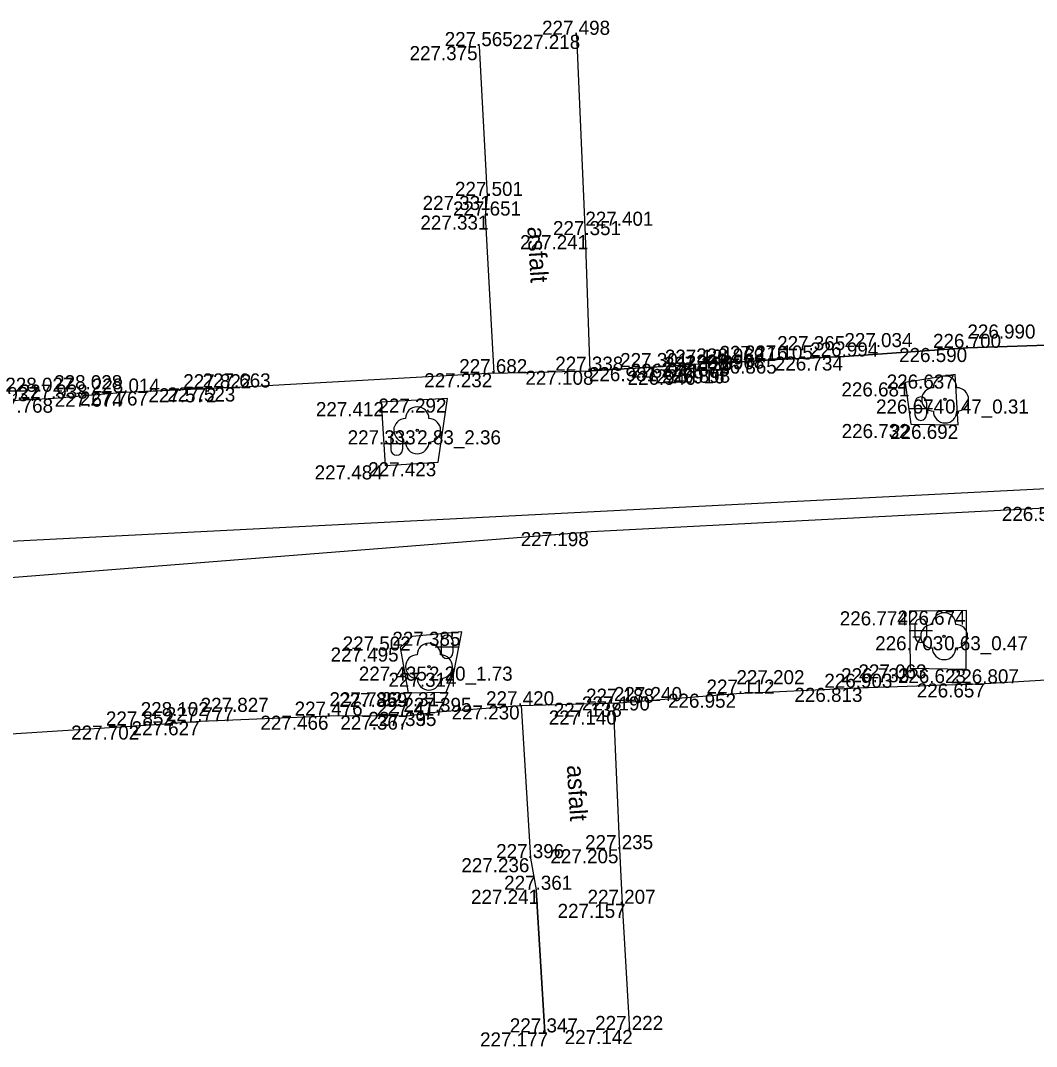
# Model space of a CAD drawing. Extents: x -599516 to -599132, y -1163668 to -1163119.
# Drawn here: x -599403.85 to -599382.19, y -1163381.77 to -1163359.9 of the extents above; entities that cross this region are included whole.
import ezdxf

# ---------------------------------------------------------------- set-up
doc = ezdxf.new("R2010")
doc.units = 0
for name, color, linetype in [('Bod-oznac1', 7, 'Continuous'), ('Bod-oznac2', 7, 'Continuous'), ('Bod-oznac3', 7, 'Continuous'), ('Bod-vyska1', 7, 'Continuous'), ('Bod-vyska2', 7, 'Continuous'), ('Bod-vyska3', 7, 'Continuous'), ('Z_cela-hrobu-horni-linie', 7, 'Continuous'), ('Z_chodnik', 7, 'Continuous'), ('Z_kanalizace-destova', 7, 'Continuous'), ('Z_komunikace', 7, 'Continuous'), ('Z_komunikace-osa', 7, 'Continuous'), ('Z_kultury-znacky', 7, 'Continuous'), ('Z_obvod-kmene-spodek-ve-vysce1_2m', 7, 'Continuous'), ('Z_popis-budov-povrchu', 7, 'Continuous'), ('Z_stromy-kere', 7, 'Continuous'), ('Z_zpevnene-plochy', 7, 'Continuous')]:
    doc.layers.add(name, color=color, linetype=linetype)

msp = doc.modelspace()

# ---------------------------------------------------------------- linework, layer by layer
at = {"layer": 'Bod-oznac1'}
for p, q in [((-599391.992, -1163360.203), (-599391.992, -1163360.203)), ((-599394.074, -1163360.444), (-599394.074, -1163360.444)), ((-599393.902, -1163363.637), (-599393.902, -1163363.637)), ((-599393.949, -1163364.056), (-599393.949, -1163364.056)), ((-599391.811, -1163364.473), (-599391.811, -1163364.473)), ((-599383.665, -1163366.878), (-599383.665, -1163366.878)), ((-599389.478, -1163367.214), (-599389.478, -1163367.214)), ((-599388.729, -1163367.188), (-599388.729, -1163367.188)), ((-599387.722, -1163367.125), (-599387.722, -1163367.125)), ((-599386.288, -1163367.06), (-599386.288, -1163367.06)), ((-599393.764, -1163367.416), (-599393.764, -1163367.416)), ((-599391.711, -1163367.363), (-599391.711, -1163367.363)), ((-599390.38, -1163367.286), (-599390.38, -1163367.286)), ((-599389.452, -1163367.364), (-599389.452, -1163367.364)), ((-599388.951, -1163367.334), (-599388.951, -1163367.334)), ((-599388.716, -1163367.319), (-599388.716, -1163367.319)), ((-599383.926, -1163367.444), (-599383.926, -1163367.444)), ((-599384.996, -1163367.611), (-599384.996, -1163367.611)), ((-599401.639, -1163367.83), (-599401.639, -1163367.83)), ((-599401.111, -1163367.805), (-599401.111, -1163367.805)), ((-599399.642, -1163367.737), (-599399.642, -1163367.737)), ((-599399.241, -1163367.72), (-599399.241, -1163367.72)), ((-599403.136, -1163367.958), (-599403.136, -1163367.958)), ((-599396.165, -1163368.032), (-599396.165, -1163368.032)), ((-599394.751, -1163367.956), (-599394.751, -1163367.956)), ((-599384.141, -1163367.976), (-599384.141, -1163367.976)), ((-599384.875, -1163368.499), (-599384.875, -1163368.499)), ((-599383.866, -1163368.515), (-599383.866, -1163368.515)), ((-599395.396, -1163368.633), (-599395.396, -1163368.633)), ((-599396.077, -1163369.38), (-599396.077, -1163369.38)), ((-599394.946, -1163369.313), (-599394.946, -1163369.313)), ((-599391.821, -1163370.802), (-599391.821, -1163370.802)), ((-599384.902, -1163372.491), (-599384.902, -1163372.491)), ((-599383.684, -1163372.477), (-599383.684, -1163372.477)), ((-599394.443, -1163372.927), (-599394.443, -1163372.927)), ((-599395.504, -1163373.028), (-599395.504, -1163373.028)), ((-599384.162, -1163373.022), (-599384.162, -1163373.022)), ((-599395.76, -1163373.263), (-599395.76, -1163373.263)), ((-599395.146, -1163373.67), (-599395.146, -1163373.67)), ((-599394.617, -1163373.801), (-599394.617, -1163373.801)), ((-599384.886, -1163373.704), (-599384.886, -1163373.704)), ((-599383.689, -1163373.721), (-599383.689, -1163373.721)), ((-599395.586, -1163374.229), (-599395.586, -1163374.229)), ((-599394.778, -1163374.214), (-599394.778, -1163374.214)), ((-599385.988, -1163374.122), (-599385.988, -1163374.122)), ((-599383.284, -1163374.027), (-599383.284, -1163374.027)), ((-599391.106, -1163374.44), (-599391.106, -1163374.44)), ((-599388.59, -1163374.246), (-599388.59, -1163374.246)), ((-599394.964, -1163374.636), (-599394.964, -1163374.636)), ((-599394.954, -1163374.635), (-599394.954, -1163374.635)), ((-599393.182, -1163374.496), (-599393.182, -1163374.496)), ((-599391.202, -1163374.605), (-599391.202, -1163374.605)), ((-599400.013, -1163374.835), (-599400.013, -1163374.835)), ((-599397.267, -1163374.716), (-599397.267, -1163374.716)), ((-599395.561, -1163374.714), (-599395.561, -1163374.714)), ((-599401.291, -1163374.926), (-599401.291, -1163374.926)), ((-599391.075, -1163377.562), (-599391.075, -1163377.562)), ((-599392.983, -1163377.753), (-599392.983, -1163377.753)), ((-599392.858, -1163378.427), (-599392.858, -1163378.427)), ((-599391.022, -1163378.726), (-599391.022, -1163378.726)), ((-599390.861, -1163381.416), (-599390.861, -1163381.416)), ((-599392.673, -1163381.467), (-599392.673, -1163381.467))]:
    msp.add_line(p, q, dxfattribs=at)
at = {"layer": 'Bod-oznac2'}
for p, q in [((-599391.992, -1163360.203), (-599391.992, -1163360.203)), ((-599394.074, -1163360.444), (-599394.074, -1163360.444)), ((-599393.902, -1163363.637), (-599393.902, -1163363.637)), ((-599393.949, -1163364.056), (-599393.949, -1163364.056)), ((-599391.811, -1163364.473), (-599391.811, -1163364.473)), ((-599383.665, -1163366.878), (-599383.665, -1163366.878)), ((-599389.478, -1163367.214), (-599389.478, -1163367.214)), ((-599388.729, -1163367.188), (-599388.729, -1163367.188)), ((-599387.722, -1163367.125), (-599387.722, -1163367.125)), ((-599386.288, -1163367.06), (-599386.288, -1163367.06)), ((-599393.764, -1163367.416), (-599393.764, -1163367.416)), ((-599391.711, -1163367.363), (-599391.711, -1163367.363)), ((-599390.38, -1163367.286), (-599390.38, -1163367.286)), ((-599389.452, -1163367.364), (-599389.452, -1163367.364)), ((-599388.951, -1163367.334), (-599388.951, -1163367.334)), ((-599388.716, -1163367.319), (-599388.716, -1163367.319)), ((-599401.639, -1163367.83), (-599401.639, -1163367.83)), ((-599399.642, -1163367.737), (-599399.642, -1163367.737)), ((-599399.241, -1163367.72), (-599399.241, -1163367.72)), ((-599403.136, -1163367.958), (-599403.136, -1163367.958)), ((-599385.988, -1163374.122), (-599385.988, -1163374.122)), ((-599383.284, -1163374.027), (-599383.284, -1163374.027)), ((-599391.106, -1163374.44), (-599391.106, -1163374.44)), ((-599388.59, -1163374.246), (-599388.59, -1163374.246)), ((-599394.954, -1163374.635), (-599394.954, -1163374.635)), ((-599393.182, -1163374.496), (-599393.182, -1163374.496)), ((-599391.202, -1163374.605), (-599391.202, -1163374.605)), ((-599400.013, -1163374.835), (-599400.013, -1163374.835)), ((-599397.267, -1163374.716), (-599397.267, -1163374.716)), ((-599395.561, -1163374.714), (-599395.561, -1163374.714)), ((-599401.291, -1163374.926), (-599401.291, -1163374.926)), ((-599391.075, -1163377.562), (-599391.075, -1163377.562)), ((-599392.983, -1163377.753), (-599392.983, -1163377.753)), ((-599392.858, -1163378.427), (-599392.858, -1163378.427)), ((-599391.022, -1163378.726), (-599391.022, -1163378.726)), ((-599390.861, -1163381.416), (-599390.861, -1163381.416)), ((-599392.673, -1163381.467), (-599392.673, -1163381.467))]:
    msp.add_line(p, q, dxfattribs=at)
at = {"layer": 'Bod-oznac3'}
for p, q in [((-599391.811, -1163364.473), (-599391.811, -1163364.473)), ((-599383.665, -1163366.878), (-599383.665, -1163366.878)), ((-599387.722, -1163367.125), (-599387.722, -1163367.125)), ((-599386.288, -1163367.06), (-599386.288, -1163367.06)), ((-599388.951, -1163367.334), (-599388.951, -1163367.334)), ((-599403.136, -1163367.958), (-599403.136, -1163367.958)), ((-599385.988, -1163374.122), (-599385.988, -1163374.122)), ((-599388.59, -1163374.246), (-599388.59, -1163374.246)), ((-599391.202, -1163374.605), (-599391.202, -1163374.605)), ((-599400.013, -1163374.835), (-599400.013, -1163374.835)), ((-599397.267, -1163374.716), (-599397.267, -1163374.716)), ((-599401.291, -1163374.926), (-599401.291, -1163374.926))]:
    msp.add_line(p, q, dxfattribs=at)
at = {"layer": 'Z_cela-hrobu-horni-linie'}
for p, q in [((-599394.074, -1163360.444), (-599393.902, -1163363.637)), ((-599399.642, -1163367.737), (-599401.111, -1163367.805)), ((-599392.673, -1163381.467), (-599392.858, -1163378.427)), ((-599390.861, -1163381.416), (-599391.022, -1163378.726))]:
    msp.add_line(p, q, dxfattribs=at)
for points in [[(-599371.891, -1163363.167), (-599371.742, -1163366.135), (-599373.05, -1163366.247), (-599373.05, -1163366.247), (-599377.071, -1163366.56), (-599377.071, -1163366.56), (-599379.646, -1163366.741), (-599379.646, -1163366.741), (-599383.665, -1163366.878), (-599383.665, -1163366.878), (-599386.288, -1163367.06), (-599386.288, -1163367.06), (-599387.722, -1163367.125), (-599387.722, -1163367.125), (-599390.38, -1163367.286), (-599391.711, -1163367.363), (-599391.811, -1163364.473), (-599391.811, -1163364.473), (-599391.992, -1163360.203)], [(-599393.949, -1163364.056), (-599393.764, -1163367.416), (-599399.241, -1163367.72)], [(-599401.639, -1163367.83), (-599403.136, -1163367.958), (-599403.136, -1163367.958), (-599404.177, -1163368.012), (-599404.177, -1163368.012), (-599405.665, -1163368.077), (-599405.665, -1163368.077), (-599409.662, -1163368.307), (-599409.662, -1163368.307), (-599411.37, -1163368.445), (-599411.37, -1163368.445), (-599413.622, -1163368.51), (-599413.622, -1163368.51), (-599413.733, -1163368.54), (-599413.891, -1163365.38)], [(-599391.075, -1163377.562), (-599391.202, -1163374.605), (-599391.202, -1163374.605), (-599391.106, -1163374.44), (-599388.59, -1163374.246), (-599388.59, -1163374.246), (-599385.988, -1163374.122), (-599385.988, -1163374.122), (-599383.284, -1163374.027), (-599380.683, -1163373.871), (-599380.683, -1163373.871), (-599377.973, -1163373.737)], [(-599394.964, -1163374.636), (-599394.954, -1163374.635), (-599393.182, -1163374.496), (-599392.983, -1163377.753)], [(-599413.251, -1163378.673), (-599413.373, -1163375.623), (-599410.702, -1163375.441), (-599410.702, -1163375.441), (-599407.937, -1163375.313), (-599407.937, -1163375.313), (-599405.395, -1163375.185), (-599405.395, -1163375.185), (-599401.291, -1163374.926), (-599401.291, -1163374.926), (-599400.013, -1163374.835), (-599400.013, -1163374.835), (-599397.267, -1163374.716), (-599397.267, -1163374.716), (-599395.561, -1163374.714)]]:
    msp.add_lwpolyline(points, dxfattribs=at)
at = {"layer": 'Z_chodnik'}
for points in [[(-599391.711, -1163367.363), (-599391.811, -1163364.473), (-599391.992, -1163360.203)], [(-599394.074, -1163360.444), (-599393.902, -1163363.637), (-599393.949, -1163364.056), (-599393.764, -1163367.416)], [(-599390.861, -1163381.416), (-599391.022, -1163378.726), (-599391.075, -1163377.562), (-599391.202, -1163374.605), (-599391.106, -1163374.44)], [(-599393.182, -1163374.496), (-599392.983, -1163377.753), (-599392.858, -1163378.427), (-599392.673, -1163381.467)]]:
    msp.add_lwpolyline(points, dxfattribs=at)
at = {"layer": 'Z_kanalizace-destova'}
msp.add_line((-599421.433, -1163371.876), (-599355.578, -1163368.537), dxfattribs=at)
at = {"layer": 'Z_komunikace'}
for p, q in [((-599393.764, -1163367.416), (-599391.711, -1163367.363)), ((-599393.182, -1163374.496), (-599391.106, -1163374.44))]:
    msp.add_line(p, q, dxfattribs=at)
for points in [[(-599391.711, -1163367.363), (-599390.38, -1163367.286), (-599389.478, -1163367.214), (-599389.452, -1163367.364), (-599388.951, -1163367.334), (-599388.716, -1163367.319), (-599388.729, -1163367.188), (-599387.722, -1163367.125), (-599386.288, -1163367.06), (-599383.665, -1163366.878), (-599379.646, -1163366.741), (-599377.071, -1163366.56), (-599373.928, -1163366.317), (-599373.91, -1163366.499), (-599373.421, -1163366.451), (-599373.437, -1163366.279), (-599373.05, -1163366.247), (-599371.742, -1163366.135)], [(-599393.764, -1163367.416), (-599399.241, -1163367.72), (-599399.642, -1163367.737), (-599401.639, -1163367.83), (-599403.136, -1163367.958), (-599404.177, -1163368.012), (-599405.665, -1163368.077), (-599409.662, -1163368.307), (-599411.37, -1163368.445), (-599413.622, -1163368.51), (-599413.733, -1163368.54)], [(-599383.926, -1163367.444), (-599384.996, -1163367.611), (-599384.875, -1163368.499), (-599383.866, -1163368.515), (-599383.926, -1163367.444)], [(-599394.751, -1163367.956), (-599396.165, -1163368.032), (-599396.077, -1163369.38), (-599394.946, -1163369.313), (-599394.751, -1163367.956)], [(-599383.689, -1163373.721), (-599383.684, -1163372.477), (-599384.902, -1163372.491), (-599384.886, -1163373.704), (-599383.689, -1163373.721)], [(-599394.443, -1163372.927), (-599395.504, -1163373.028), (-599395.76, -1163373.263), (-599395.586, -1163374.229), (-599394.778, -1163374.214), (-599394.617, -1163373.801), (-599394.443, -1163372.927)], [(-599391.106, -1163374.44), (-599388.59, -1163374.246), (-599385.988, -1163374.122), (-599383.284, -1163374.027), (-599380.683, -1163373.871), (-599377.973, -1163373.737), (-599375.349, -1163373.569), (-599373.98, -1163373.528), (-599371.317, -1163373.391), (-599369.883, -1163373.311), (-599366.66, -1163373.15), (-599365.997, -1163373.072)], [(-599421.784, -1163376.061), (-599418.544, -1163375.896), (-599417.853, -1163375.99), (-599414.822, -1163375.687), (-599413.373, -1163375.623), (-599410.702, -1163375.441), (-599407.937, -1163375.313), (-599405.395, -1163375.185), (-599401.291, -1163374.926), (-599400.013, -1163374.835), (-599397.267, -1163374.716), (-599395.561, -1163374.714), (-599394.954, -1163374.635), (-599393.182, -1163374.496)]]:
    msp.add_lwpolyline(points, dxfattribs=at)
at = {"layer": 'Z_komunikace-osa'}
for points in [[(-599353.747, -1163368.839), (-599363.601, -1163369.336), (-599381.459, -1163370.266), (-599391.821, -1163370.802)], [(-599420.689, -1163372.612), (-599404.704, -1163371.821), (-599391.821, -1163370.802)]]:
    msp.add_lwpolyline(points, dxfattribs=at)
at = {"layer": 'Z_kultury-znacky'}
for p, q in [((-599384.785, -1163368.046), (-599384.785, -1163368.296)), ((-599384.535, -1163368.046), (-599384.535, -1163368.296)), ((-599384.91, -1163368.171), (-599384.41, -1163368.171)), ((-599396.083, -1163368.916), (-599395.583, -1163368.916)), ((-599395.958, -1163368.791), (-599395.958, -1163369.041)), ((-599395.708, -1163368.791), (-599395.708, -1163369.041)), ((-599384.91, -1163372.903), (-599384.41, -1163372.903)), ((-599384.785, -1163372.778), (-599384.785, -1163373.028)), ((-599384.535, -1163372.778), (-599384.535, -1163373.028)), ((-599394.887, -1163373.121), (-599394.887, -1163373.371)), ((-599394.637, -1163373.121), (-599394.637, -1163373.371)), ((-599395.012, -1163373.246), (-599394.512, -1163373.246))]:
    msp.add_line(p, q, dxfattribs=at)
for centre, start, end in [((-599384.66, -1163368.046), 0, 180), ((-599384.66, -1163368.296), 180, 0), ((-599395.833, -1163368.791), 0, 180), ((-599395.833, -1163369.041), 180, 0), ((-599384.66, -1163372.778), 0, 180), ((-599394.762, -1163373.122), 0, 180), ((-599384.66, -1163373.028), 180, 0), ((-599394.762, -1163373.372), 180, 0)]:
    msp.add_arc(centre, 0.125, start, end, dxfattribs=at)
at = {"layer": 'Z_stromy-kere'}
for centre in [(-599384.141, -1163367.976), (-599395.396, -1163368.633), (-599384.162, -1163373.022), (-599395.146, -1163373.67)]:
    msp.add_circle(centre, 0.025, dxfattribs=at)
for centre, start, end in [((-599384.141, -1163367.726), 0, 180), ((-599384.391, -1163367.976), 90, 270), ((-599383.891, -1163367.976), 270, 90), ((-599395.396, -1163368.383), 0, 180), ((-599384.141, -1163368.226), 180, 0), ((-599395.646, -1163368.633), 90, 270), ((-599395.146, -1163368.633), 270, 90), ((-599395.396, -1163368.883), 180, 0), ((-599384.162, -1163372.772), 0, 180), ((-599384.412, -1163373.022), 90, 270), ((-599383.912, -1163373.022), 270, 90), ((-599395.146, -1163373.42), 0, 180), ((-599384.162, -1163373.272), 180, 0), ((-599395.396, -1163373.67), 90, 270), ((-599394.896, -1163373.67), 270, 90), ((-599395.146, -1163373.92), 180, 0)]:
    msp.add_arc(centre, 0.25, start, end, dxfattribs=at)
at = {"layer": 'Z_zpevnene-plochy'}
msp.add_lwpolyline([(-599388.729, -1163367.188), (-599388.716, -1163367.319), (-599388.951, -1163367.334), (-599388.951, -1163367.334), (-599389.452, -1163367.364), (-599389.478, -1163367.214)], dxfattribs=at)

# ---------------------------------------------------------------- texts
at = {"layer": 'Bod-vyska1'}
for s, p in [('227.218', (-599393.371, -1163360.503)), ('227.375', (-599395.559, -1163360.744)), ('227.331', (-599395.281, -1163363.937)), ('227.331', (-599395.328, -1163364.356)), ('227.241', (-599393.202, -1163364.773)), ('226.590', (-599385.122, -1163367.178)), ('226.941', (-599390.844, -1163367.514)), ('226.879', (-599390.19, -1163367.488)), ('226.865', (-599389.181, -1163367.425)), ('226.734', (-599387.771, -1163367.36)), ('227.232', (-599395.247, -1163367.716)), ('227.108', (-599393.089, -1163367.663)), ('226.981', (-599391.735, -1163367.586)), ('226.946', (-599390.911, -1163367.664)), ('226.916', (-599390.295, -1163367.634)), ('226.898', (-599390.175, -1163367.619)), ('226.637', (-599385.387, -1163367.744)), ('226.681', (-599386.351, -1163367.911)), ('227.674', (-599403.124, -1163368.13)), ('227.767', (-599402.587, -1163368.105)), ('227.572', (-599401.127, -1163368.037)), ('227.523', (-599400.724, -1163368.02)), ('227.768', (-599404.61, -1163368.258)), ('227.412', (-599397.556, -1163368.332)), ('227.292', (-599396.223, -1163368.256)), ('226.674', (-599385.613, -1163368.276)), ('226.732', (-599386.347, -1163368.799)), ('226.692', (-599385.313, -1163368.815)), ('227.333', (-599396.879, -1163368.933)), ('227.484', (-599397.583, -1163369.68)), ('227.423', (-599396.441, -1163369.613)), ('226.573', (-599382.931, -1163370.566)), ('227.198', (-599393.189, -1163371.102)), ('226.774', (-599386.387, -1163372.791)), ('226.674', (-599385.156, -1163372.777)), ('227.385', (-599395.926, -1163373.227)), ('227.502', (-599396.985, -1163373.328)), ('226.703', (-599385.632, -1163373.322)), ('227.495', (-599397.243, -1163373.563)), ('227.435', (-599396.641, -1163373.97)), ('227.314', (-599396.008, -1163374.101)), ('226.733', (-599386.358, -1163374.004)), ('226.623', (-599385.148, -1163374.021)), ('226.657', (-599384.745, -1163374.327)), ('227.359', (-599397.058, -1163374.529)), ('227.317', (-599396.159, -1163374.514)), ('226.952', (-599390.049, -1163374.546)), ('226.813', (-599387.354, -1163374.422)), ('227.138', (-599392.485, -1163374.74)), ('227.335', (-599396.437, -1163374.935)), ('227.395', (-599396.436, -1163374.936)), ('227.230', (-599394.663, -1163374.796)), ('227.140', (-599392.591, -1163374.905)), ('227.627', (-599401.487, -1163375.135)), ('227.466', (-599398.739, -1163375.016)), ('227.367', (-599397.035, -1163375.014)), ('227.702', (-599402.774, -1163375.226)), ('227.205', (-599392.556, -1163377.862)), ('227.236', (-599394.455, -1163378.053)), ('227.241', (-599394.249, -1163378.727)), ('227.157', (-599392.403, -1163379.026)), ('227.142', (-599392.252, -1163381.716)), ('227.177', (-599394.056, -1163381.767))]:
    msp.add_text(s, height=0.3, dxfattribs=at).set_placement(p)
at = {"layer": 'Bod-vyska2'}
for s, p in [('227.498', (-599392.734, -1163360.203)), ('227.565', (-599394.81, -1163360.444)), ('227.501', (-599394.591, -1163363.637)), ('227.651', (-599394.633, -1163364.056)), ('227.351', (-599392.501, -1163364.473)), ('226.700', (-599384.399, -1163366.878)), ('226.994', (-599387.017, -1163367.06)), ('227.301', (-599391.069, -1163367.286)), ('227.121', (-599390.116, -1163367.214)), ('226.969', (-599389.447, -1163367.188)), ('226.978', (-599389.446, -1163367.319)), ('227.105', (-599388.411, -1163367.125)), ('227.682', (-599394.5, -1163367.416)), ('227.338', (-599392.453, -1163367.363)), ('227.126', (-599390.136, -1163367.364)), ('226.996', (-599389.669, -1163367.334)), ('227.822', (-599400.384, -1163367.737)), ('227.663', (-599399.971, -1163367.72)), ('227.938', (-599403.872, -1163367.958)), ('228.014', (-599402.333, -1163367.83)), ('227.937', (-599404.914, -1163368.012)), ('226.807', (-599384.019, -1163374.027)), ('227.112', (-599389.228, -1163374.246)), ('226.903', (-599386.716, -1163374.122)), ('227.420', (-599393.928, -1163374.496)), ('227.188', (-599391.796, -1163374.44)), ('227.476', (-599398.01, -1163374.716)), ('227.417', (-599396.257, -1163374.714)), ('227.395', (-599395.69, -1163374.635)), ('227.190', (-599391.885, -1163374.605)), ('227.852', (-599402.033, -1163374.926)), ('227.777', (-599400.757, -1163374.835)), ('227.235', (-599391.817, -1163377.562)), ('227.396', (-599393.713, -1163377.753)), ('227.361', (-599393.542, -1163378.427)), ('227.207', (-599391.764, -1163378.726)), ('227.347', (-599393.421, -1163381.467)), ('227.222', (-599391.603, -1163381.416))]:
    msp.add_text(s, height=0.3, dxfattribs=at).set_placement(p)
at = {"layer": 'Bod-vyska3'}
for s, p in [('227.401', (-599391.811, -1163364.273)), ('227.034', (-599386.288, -1163366.86)), ('226.990', (-599383.665, -1163366.678)), ('227.365', (-599387.722, -1163366.925)), ('227.116', (-599388.951, -1163367.134)), ('228.028', (-599403.136, -1163367.758)), ('228.027', (-599404.177, -1163367.812)), ('227.202', (-599388.59, -1163374.046)), ('227.063', (-599385.988, -1163373.922)), ('227.786', (-599397.267, -1163374.516)), ('227.240', (-599391.202, -1163374.405)), ('228.102', (-599401.291, -1163374.726)), ('227.827', (-599400.013, -1163374.635))]:
    msp.add_text(s, height=0.3, dxfattribs=at).set_placement(p)
at = {"layer": 'Z_obvod-kmene-spodek-ve-vysce1_2m'}
for s, p in [('0.47_0.31', (-599384.141, -1163368.276)), ('2.83_2.36', (-599395.396, -1163368.933)), ('0.63_0.47', (-599384.162, -1163373.322)), ('2.20_1.73', (-599395.146, -1163373.97))]:
    msp.add_text(s, height=0.3, dxfattribs=at).set_placement(p)
at = {"layer": 'Z_popis-budov-povrchu'}
for p in [(-599393.048, -1163364.3), (-599392.207, -1163375.777)]:
    msp.add_text('asfalt', height=0.375, rotation=273.4503, dxfattribs=at).set_placement(p)

doc.saveas('drawing.dxf')
